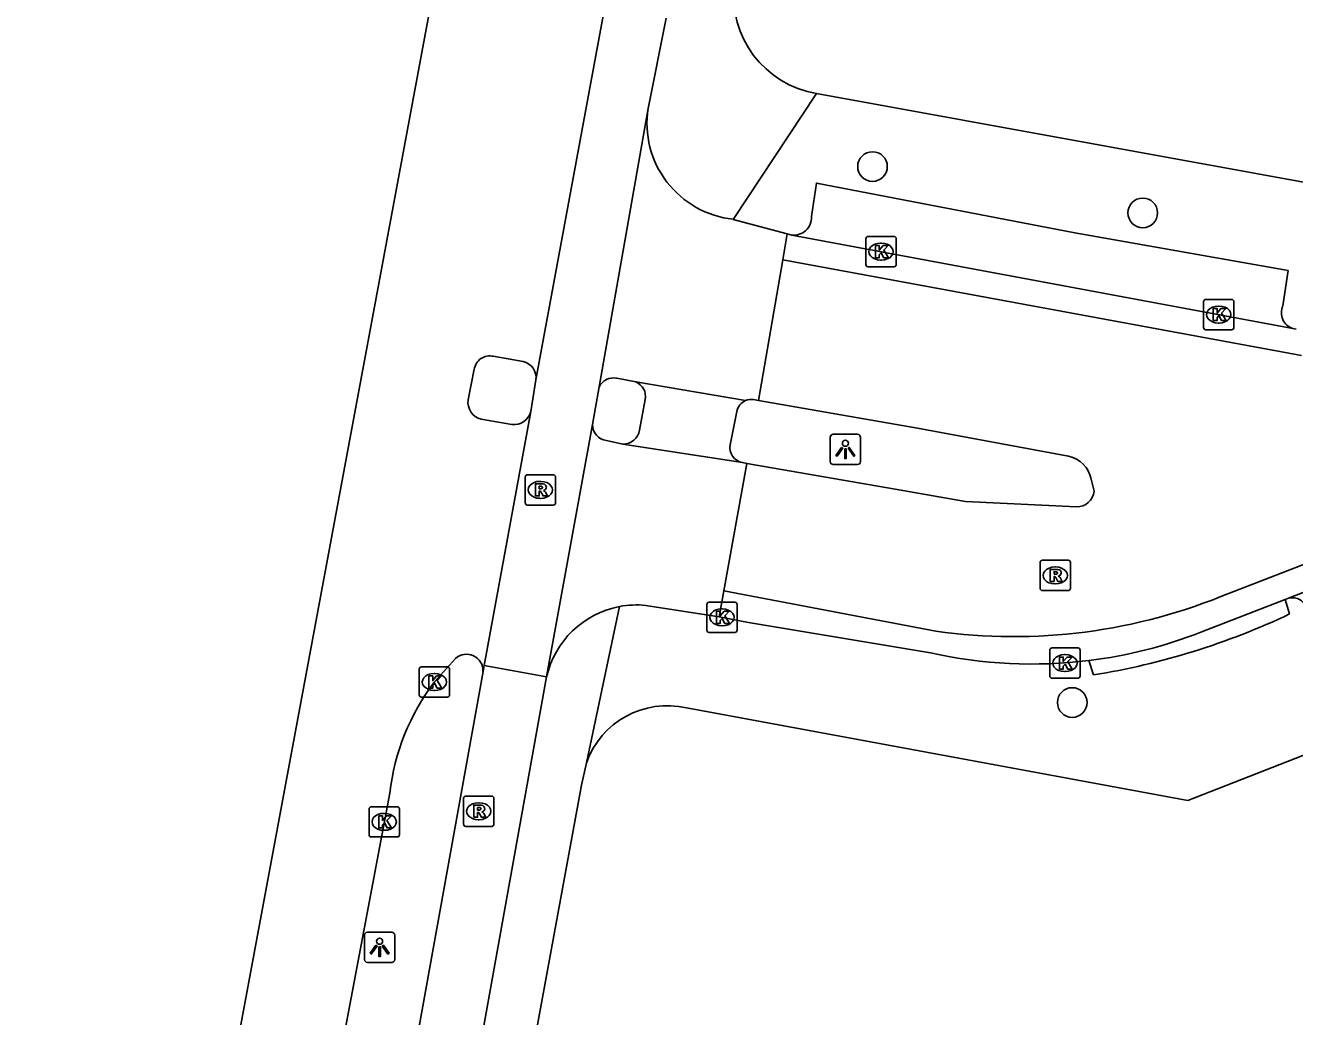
# Model space of a CAD drawing. Extents: x 161696 to 162377, y 380761 to 381673.
# Drawn here: x 161744.56 to 161786.45, y 381150.38 to 381183.08 of the extents above; entities that cross this region are included whole.
import ezdxf

# ---------------------------------------------------------------- set-up
doc = ezdxf.new("R2010")
doc.units = 0
for name, color, linetype in [('IMGEO_Boom', 7, 'Continuous'), ('IMGEO_Fietspad_gesloten', 7, 'Continuous'), ('IMGEO_Kolk', 7, 'Continuous'), ('IMGEO_Lichtpunt', 7, 'Continuous'), ('IMGEO_OVBaan_gesloten', 7, 'Continuous'), ('IMGEO_Rijbaan_lokaal_open', 7, 'Continuous'), ('IMGEO_Rijbaan_regionaal_gesloten', 7, 'Continuous'), ('IMGEO_Rioolput', 7, 'Continuous'), ('IMGEO_Voetpad_open', 7, 'Continuous')]:
    doc.layers.add(name, color=color, linetype=linetype)

msp = doc.modelspace()

# ---------------------------------------------------------------- linework, layer by layer
at = {"layer": 'IMGEO_Boom'}
for centre in [(161772.517, 381178.42), (161781.434, 381176.892), (161779.108, 381160.738)]:
    msp.add_circle(centre, 0.489, dxfattribs=at)
at = {"layer": 'IMGEO_Fietspad_gesloten'}
for points in [[(161765.71, 381183.313), (161765.11, 381180.339)], [(161761.24, 381170.338), (161761.411, 381171.382)], [(161763.502, 381171.15), (161763.275, 381169.907)], [(161756.827, 381146.025), (161759.664, 381161.765)], [(161761.764, 381161.581), (161759.699, 381161.956)], [(161758.366, 381142.727), (161761.764, 381161.581)]]:
    msp.add_lwpolyline(points, dxfattribs=at)
at = {"layer": 'IMGEO_Kolk'}
for p, q in [((161772.298, 381175.188), (161772.298, 381176.04)), ((161772.373, 381176.114), (161773.225, 381176.114)), ((161772.786, 381175.894), (161772.811, 381175.894)), ((161773.299, 381176.04), (161773.299, 381175.188)), ((161773.225, 381175.114), (161772.373, 381175.114)), ((161772.809, 381175.334), (161772.784, 381175.334)), ((161783.442, 381173.112), (161783.442, 381173.964)), ((161783.517, 381174.038), (161784.369, 381174.038)), ((161783.93, 381173.818), (161783.955, 381173.818)), ((161784.443, 381173.964), (161784.443, 381173.112)), ((161784.369, 381173.038), (161783.517, 381173.038)), ((161783.953, 381173.258), (161783.928, 381173.258)), ((161767.05, 381163.122), (161767.05, 381163.974)), ((161767.125, 381164.048), (161767.977, 381164.048)), ((161767.538, 381163.828), (161767.563, 381163.828)), ((161768.051, 381163.974), (161768.051, 381163.122)), ((161767.977, 381163.048), (161767.125, 381163.048)), ((161767.561, 381163.268), (161767.536, 381163.268)), ((161778.441, 381162.539), (161779.293, 381162.539)), ((161778.366, 381161.613), (161778.366, 381162.465)), ((161778.854, 381162.319), (161778.879, 381162.319)), ((161779.367, 381162.465), (161779.367, 381161.613)), ((161757.56, 381160.989), (161757.56, 381161.841)), ((161757.635, 381161.915), (161758.487, 381161.915)), ((161758.048, 381161.695), (161758.073, 381161.695)), ((161758.561, 381161.841), (161758.561, 381160.989)), ((161778.877, 381161.759), (161778.852, 381161.759)), ((161779.293, 381161.539), (161778.441, 381161.539)), ((161758.487, 381160.915), (161757.635, 381160.915)), ((161758.071, 381161.135), (161758.046, 381161.135)), ((161755.903, 381156.375), (161755.903, 381157.227)), ((161755.978, 381157.301), (161756.83, 381157.301)), ((161756.391, 381157.081), (161756.416, 381157.081)), ((161756.904, 381157.227), (161756.904, 381156.375)), ((161756.83, 381156.301), (161755.978, 381156.301)), ((161756.414, 381156.521), (161756.389, 381156.521))]:
    msp.add_line(p, q, dxfattribs=at)
for points in [[(161772.298, 381175.188), (161772.298, 381176.04)], [(161772.373, 381176.114), (161773.225, 381176.114)], [(161773.299, 381176.04), (161773.299, 381175.188)], [(161772.619, 381175.814), (161772.742, 381175.814), (161772.742, 381175.663), (161772.872, 381175.814), (161773.036, 381175.814), (161772.89, 381175.663), (161773.043, 381175.414), (161772.891, 381175.414), (161772.806, 381175.578), (161772.742, 381175.511), (161772.742, 381175.414), (161772.619, 381175.414), (161772.619, 381175.814)], [(161773.225, 381175.114), (161772.373, 381175.114)], [(161783.442, 381173.112), (161783.442, 381173.964)], [(161783.517, 381174.038), (161784.369, 381174.038)], [(161784.443, 381173.964), (161784.443, 381173.112)], [(161783.763, 381173.738), (161783.886, 381173.738), (161783.886, 381173.587), (161784.016, 381173.738), (161784.18, 381173.738), (161784.034, 381173.587), (161784.187, 381173.338), (161784.035, 381173.338), (161783.95, 381173.502), (161783.886, 381173.435), (161783.886, 381173.338), (161783.763, 381173.338), (161783.763, 381173.738)], [(161784.369, 381173.038), (161783.517, 381173.038)], [(161767.05, 381163.122), (161767.05, 381163.974)], [(161767.125, 381164.048), (161767.977, 381164.048)], [(161767.371, 381163.748), (161767.494, 381163.748), (161767.494, 381163.597), (161767.624, 381163.748), (161767.788, 381163.748), (161767.642, 381163.597), (161767.795, 381163.348), (161767.643, 381163.348), (161767.558, 381163.512), (161767.494, 381163.445), (161767.494, 381163.348), (161767.371, 381163.348), (161767.371, 381163.748)], [(161768.051, 381163.974), (161768.051, 381163.122)], [(161767.977, 381163.048), (161767.125, 381163.048)], [(161778.441, 381162.539), (161779.293, 381162.539)], [(161778.366, 381161.613), (161778.366, 381162.465)], [(161778.687, 381162.239), (161778.81, 381162.239), (161778.81, 381162.088), (161778.94, 381162.239), (161779.104, 381162.239), (161778.958, 381162.088), (161779.111, 381161.839), (161778.959, 381161.839), (161778.874, 381162.003), (161778.81, 381161.936), (161778.81, 381161.839), (161778.687, 381161.839), (161778.687, 381162.239)], [(161779.367, 381162.465), (161779.367, 381161.613)], [(161757.56, 381160.989), (161757.56, 381161.841)], [(161757.635, 381161.915), (161758.487, 381161.915)], [(161758.561, 381161.841), (161758.561, 381160.989)], [(161757.881, 381161.615), (161758.004, 381161.615), (161758.004, 381161.464), (161758.134, 381161.615), (161758.298, 381161.615), (161758.152, 381161.464), (161758.305, 381161.215), (161758.153, 381161.215), (161758.068, 381161.379), (161758.004, 381161.312), (161758.004, 381161.215), (161757.881, 381161.215), (161757.881, 381161.615)], [(161779.293, 381161.539), (161778.441, 381161.539)], [(161758.487, 381160.915), (161757.635, 381160.915)], [(161755.903, 381156.375), (161755.903, 381157.227)], [(161755.978, 381157.301), (161756.83, 381157.301)], [(161756.904, 381157.227), (161756.904, 381156.375)], [(161756.224, 381157.001), (161756.347, 381157.001), (161756.347, 381156.85), (161756.477, 381157.001), (161756.641, 381157.001), (161756.495, 381156.85), (161756.648, 381156.601), (161756.496, 381156.601), (161756.411, 381156.765), (161756.347, 381156.698), (161756.347, 381156.601), (161756.224, 381156.601), (161756.224, 381157.001)], [(161756.83, 381156.301), (161755.978, 381156.301)]]:
    msp.add_lwpolyline(points, dxfattribs=at)
for centre, start, end in [((161772.375, 381176.038), 91.552, 178.448), ((161772.375, 381176.038), 91.552, 178.448), ((161773.223, 381176.038), 1.552, 88.448), ((161773.223, 381176.038), 1.552, 88.448), ((161772.375, 381175.19), 181.552, 268.448), ((161772.375, 381175.19), 181.552, 268.448), ((161773.223, 381175.19), 271.552, 358.448), ((161773.223, 381175.19), 271.552, 358.448), ((161783.519, 381173.962), 91.552, 178.448), ((161783.519, 381173.962), 91.552, 178.448), ((161784.367, 381173.962), 1.552, 88.448), ((161784.367, 381173.962), 1.552, 88.448), ((161783.519, 381173.114), 181.552, 268.448), ((161783.519, 381173.114), 181.552, 268.448), ((161784.367, 381173.114), 271.552, 358.448), ((161784.367, 381173.114), 271.552, 358.448), ((161767.127, 381163.972), 91.552, 178.448), ((161767.127, 381163.972), 91.552, 178.448), ((161767.975, 381163.972), 1.552, 88.448), ((161767.975, 381163.972), 1.552, 88.448), ((161767.127, 381163.124), 181.552, 268.448), ((161767.127, 381163.124), 181.552, 268.448), ((161767.975, 381163.124), 271.552, 358.448), ((161767.975, 381163.124), 271.552, 358.448), ((161778.443, 381162.463), 91.552, 178.448), ((161778.443, 381162.463), 91.552, 178.448), ((161779.291, 381162.463), 1.552, 88.448), ((161779.291, 381162.463), 1.552, 88.448), ((161757.637, 381161.839), 91.552, 178.448), ((161757.637, 381161.839), 91.552, 178.448), ((161758.485, 381161.839), 1.552, 88.448), ((161758.485, 381161.839), 1.552, 88.448), ((161778.443, 381161.615), 181.552, 268.448), ((161778.443, 381161.615), 181.552, 268.448), ((161779.291, 381161.615), 271.552, 358.448), ((161779.291, 381161.615), 271.552, 358.448), ((161757.637, 381160.991), 181.552, 268.448), ((161757.637, 381160.991), 181.552, 268.448), ((161758.485, 381160.991), 271.552, 358.448), ((161758.485, 381160.991), 271.552, 358.448), ((161755.98, 381157.225), 91.552, 178.448), ((161755.98, 381157.225), 91.552, 178.448), ((161756.828, 381157.225), 1.552, 88.448), ((161756.828, 381157.225), 1.552, 88.448), ((161755.98, 381156.377), 181.552, 268.448), ((161755.98, 381156.377), 181.552, 268.448), ((161756.828, 381156.377), 271.552, 358.448), ((161756.828, 381156.377), 271.552, 358.448)]:
    msp.add_arc(centre, 0.0765, start, end, dxfattribs=at)
for centre, major_axis, ratio, start_param, end_param in [((161772.785, 381175.614), (-0.387, 0.002), 0.722429, 4.712389, 7.853982), ((161772.81, 381175.614), (-0.39, 0.002), 0.717154, 1.570796, 4.712389), ((161783.929, 381173.538), (-0.387, 0.002), 0.722429, 4.712389, 7.853982), ((161783.954, 381173.538), (-0.39, 0.002), 0.717154, 1.570796, 4.712389), ((161767.537, 381163.548), (-0.387, 0.002), 0.722429, 4.712389, 7.853982), ((161767.562, 381163.548), (-0.39, 0.002), 0.717154, 1.570796, 4.712389), ((161778.853, 381162.039), (-0.387, 0.002), 0.722429, 4.712389, 7.853982), ((161778.878, 381162.039), (-0.39, 0.002), 0.717154, 1.570796, 4.712389), ((161758.047, 381161.415), (-0.387, 0.002), 0.722429, 4.712389, 7.853982), ((161758.072, 381161.415), (-0.39, 0.002), 0.717154, 1.570796, 4.712389), ((161756.39, 381156.801), (-0.387, 0.002), 0.722429, 4.712389, 7.853982), ((161756.415, 381156.801), (-0.39, 0.002), 0.717154, 1.570796, 4.712389)]:
    msp.add_ellipse(centre, major_axis=major_axis, ratio=ratio, start_param=start_param, end_param=end_param, dxfattribs=at)
at = {"layer": 'IMGEO_Lichtpunt'}
for p, q in [((161771.124, 381169.492), (161771.124, 381168.685)), ((161771.124, 381169.492), (161771.124, 381168.685)), ((161772.026, 381169.587), (161771.218, 381169.587)), ((161772.026, 381169.587), (161771.218, 381169.587)), ((161772.12, 381168.685), (161772.12, 381169.492)), ((161772.12, 381168.685), (161772.12, 381169.492)), ((161771.218, 381168.591), (161772.026, 381168.591)), ((161771.218, 381168.591), (161772.026, 381168.591)), ((161755.754, 381153.064), (161755.754, 381152.257)), ((161755.754, 381153.064), (161755.754, 381152.257)), ((161756.656, 381153.159), (161755.848, 381153.159)), ((161756.656, 381153.159), (161755.848, 381153.159)), ((161756.75, 381152.257), (161756.75, 381153.064)), ((161756.75, 381152.257), (161756.75, 381153.064)), ((161755.848, 381152.163), (161756.656, 381152.163)), ((161755.848, 381152.163), (161756.656, 381152.163))]:
    msp.add_line(p, q, dxfattribs=at)
for points in [[(161771.498, 381169.156), (161771.537, 381169.128), (161771.349, 381168.866), (161771.311, 381168.893), (161771.498, 381169.156)], [(161771.6, 381169.108), (161771.647, 381169.108), (161771.647, 381168.786), (161771.6, 381168.786), (161771.6, 381169.108)], [(161771.71, 381169.128), (161771.748, 381169.155), (161771.935, 381168.893), (161771.896, 381168.865), (161771.71, 381169.128)], [(161756.128, 381152.728), (161756.167, 381152.7), (161755.979, 381152.438), (161755.941, 381152.465), (161756.128, 381152.728)], [(161756.23, 381152.68), (161756.277, 381152.68), (161756.277, 381152.358), (161756.23, 381152.358), (161756.23, 381152.68)], [(161756.34, 381152.7), (161756.378, 381152.727), (161756.565, 381152.465), (161756.526, 381152.437), (161756.34, 381152.7)]]:
    msp.add_lwpolyline(points, dxfattribs=at)
for centre in [(161771.623, 381169.29), (161756.253, 381152.862)]:
    msp.add_circle(centre, 0.0994, dxfattribs=at)
for centre, start, end in [((161771.218, 381169.492), 90, 180), ((161771.218, 381169.492), 90, 180), ((161772.026, 381169.492), 0, 90), ((161772.026, 381169.492), 0, 90), ((161771.218, 381168.685), 180, 270), ((161771.218, 381168.685), 180, 270), ((161772.026, 381168.685), 270, 0), ((161772.026, 381168.685), 270, 360), ((161755.848, 381153.064), 90, 180), ((161755.848, 381153.064), 90, 180), ((161756.656, 381153.064), 0, 90), ((161756.656, 381153.064), 0, 90), ((161755.848, 381152.257), 180, 270), ((161755.848, 381152.257), 180, 270), ((161756.656, 381152.257), 270, 0), ((161756.656, 381152.257), 270, 360)]:
    msp.add_arc(centre, 0.0946, start, end, dxfattribs=at)
at = {"layer": 'IMGEO_OVBaan_gesloten'}
msp.add_lwpolyline([(161780.667, 381305.843), (161744.563, 381111.938)], dxfattribs=at)
at = {"layer": 'IMGEO_Rijbaan_lokaal_open'}
for points in [[(161829.124, 381181.692), (161784.298, 381164.35)], [(161763.502, 381171.15), (161765.11, 381180.339)], [(161767.92, 381176.679), (161769.705, 381176.201)], [(161769.705, 381176.201), (161769.557, 381175.348)], [(161769.705, 381176.201), (161769.85, 381176.162)], [(161786.39, 381173.082), (161769.85, 381176.162)], [(161768.751, 381170.706), (161769.557, 381175.348)], [(161769.557, 381175.348), (161786.675, 381172.187)], [(161786.39, 381173.082), (161786.503, 381173.061)], [(161764.703, 381171.318), (161764.075, 381171.441)], [(161764.703, 381171.318), (161768.327, 381170.698)], [(161768.751, 381170.706), (161768.595, 381170.733)], [(161778.99, 381168.867), (161773.999, 381169.793), (161768.751, 381170.706)], [(161763.275, 381169.907), (161761.764, 381161.581)], [(161764.281, 381169.261), (161763.736, 381169.38)], [(161768.225, 381168.653), (161764.281, 381169.261)], [(161767.608, 381164.421), (161768.371, 381168.628)], [(161768.371, 381168.628), (161768.225, 381168.653)], [(161768.371, 381168.628), (161773.266, 381167.776), (161775.587, 381167.374), (161779.246, 381167.192)], [(161779.827, 381167.71), (161779.733, 381168.112)], [(161796.492, 381168.165), (161792.32, 381166.533), (161786.242, 381164.178)], [(161767.453, 381163.567), (161767.608, 381164.421)], [(161774.605, 381163.09), (161767.608, 381164.421)], [(161786.242, 381164.178), (161786.133, 381164.136)], [(161767.453, 381163.567), (161765.04, 381163.943)], [(161786.133, 381164.136), (161783.352, 381163.059)], [(161774.433, 381162.378), (161768.427, 381163.383), (161767.453, 381163.567)]]:
    msp.add_lwpolyline(points, dxfattribs=at)
for centre, radius, start, end in [((161768.271, 381179.858), 3.198, 171.3416, 263.6896), ((161763.98, 381170.917), 0.532, 79.768, 154.0798), ((161768.523, 381170.238), 0.5, 81.7641, 113.117), ((161763.804, 381169.904), 0.529, 179.7173, 262.6392), ((161778.777, 381167.915), 0.976, 11.6623, 77.4197), ((161779.255, 381167.766), 0.575, 269.0804, 354.3578), ((161777.167, 381181.294), 18.383, 261.9888, 292.824), ((161764.739, 381160.908), 3.05, 100.8081, 167.2524), ((161764.738, 381160.915), 3.043, 84.3016, 100.8142), ((161777.78, 381177.309), 15.301, 277.0509, 291.3571), ((161777.774, 381177.239), 15.232, 257.3296, 277.1043)]:
    msp.add_arc(centre, radius, start, end, dxfattribs=at)
at = {"layer": 'IMGEO_Rijbaan_regionaal_gesloten'}
for points in [[(161761.411, 381171.382), (161763.68, 381183.691)], [(161760.003, 381172.16), (161760.992, 381171.985)], [(161759.176, 381170.728), (161759.377, 381171.733)], [(161760.619, 381169.911), (161759.608, 381170.091)], [(161759.699, 381161.956), (161761.24, 381170.338)], [(161758.061, 381161.415), (161758.758, 381162.192)], [(161759.664, 381161.765), (161759.699, 381161.956)], [(161752.921, 381138.304), (161756.594, 381157.749)]]:
    msp.add_lwpolyline(points, dxfattribs=at)
for centre, radius, start, end in [((161759.886, 381171.659), 0.514, 76.8367, 171.7597), ((161760.878, 381171.459), 0.538, 351.7881, 77.7996), ((161759.727, 381170.637), 0.559, 170.612, 257.6765), ((161760.691, 381170.472), 0.566, 262.7316, 346.2933), ((161759.121, 381161.788), 0.543, 357.623, 131.9078), ((161763.934, 381156.938), 7.385, 142.6847, 173.6963)]:
    msp.add_arc(centre, radius, start, end, dxfattribs=at)
at = {"layer": 'IMGEO_Rioolput'}
for p, q in [((161761.057, 381167.328), (161761.057, 381168.18)), ((161761.132, 381168.254), (161761.984, 381168.254)), ((161761.545, 381168.034), (161761.57, 381168.034)), ((161762.058, 381168.18), (161762.058, 381167.328)), ((161761.984, 381167.254), (161761.132, 381167.254)), ((161761.568, 381167.474), (161761.543, 381167.474)), ((161778.122, 381165.431), (161778.974, 381165.431)), ((161778.047, 381164.505), (161778.047, 381165.357)), ((161778.535, 381165.211), (161778.56, 381165.211)), ((161779.048, 381165.357), (161779.048, 381164.505)), ((161778.558, 381164.651), (161778.533, 381164.651)), ((161778.974, 381164.431), (161778.122, 381164.431)), ((161759.023, 381156.726), (161759.023, 381157.578)), ((161759.098, 381157.652), (161759.95, 381157.652)), ((161760.024, 381157.578), (161760.024, 381156.726)), ((161759.511, 381157.432), (161759.536, 381157.432)), ((161759.95, 381156.652), (161759.098, 381156.652)), ((161759.534, 381156.872), (161759.509, 381156.872))]:
    msp.add_line(p, q, dxfattribs=at)
for points in [[(161761.057, 381167.328), (161761.057, 381168.18)], [(161761.132, 381168.254), (161761.984, 381168.254)], [(161761.646, 381167.952), (161761.394, 381167.954), (161761.394, 381167.554)], [(161762.058, 381168.18), (161762.058, 381167.328)], [(161761.394, 381167.554), (161761.518, 381167.554), (161761.518, 381167.716), (161761.529, 381167.716)], [(161761.572, 381167.873), (161761.518, 381167.873), (161761.518, 381167.792)], [(161761.518, 381167.792), (161761.57, 381167.792)], [(161761.576, 381167.687), (161761.647, 381167.554), (161761.787, 381167.554), (161761.722, 381167.68)], [(161761.984, 381167.254), (161761.132, 381167.254)], [(161778.122, 381165.431), (161778.974, 381165.431)], [(161778.047, 381164.505), (161778.047, 381165.357)], [(161778.636, 381165.129), (161778.384, 381165.131), (161778.384, 381164.731)], [(161778.562, 381165.05), (161778.508, 381165.05), (161778.508, 381164.969)], [(161779.048, 381165.357), (161779.048, 381164.505)], [(161778.384, 381164.731), (161778.508, 381164.731), (161778.508, 381164.893), (161778.519, 381164.893)], [(161778.508, 381164.969), (161778.56, 381164.969)], [(161778.566, 381164.864), (161778.637, 381164.731), (161778.777, 381164.731), (161778.712, 381164.857)], [(161778.974, 381164.431), (161778.122, 381164.431)], [(161759.023, 381156.726), (161759.023, 381157.578)], [(161759.098, 381157.652), (161759.95, 381157.652)], [(161760.024, 381157.578), (161760.024, 381156.726)], [(161759.612, 381157.35), (161759.36, 381157.352), (161759.36, 381156.952)], [(161759.36, 381156.952), (161759.484, 381156.952), (161759.484, 381157.114), (161759.495, 381157.114)], [(161759.538, 381157.271), (161759.484, 381157.271), (161759.484, 381157.19)], [(161759.484, 381157.19), (161759.536, 381157.19)], [(161759.542, 381157.085), (161759.613, 381156.952), (161759.753, 381156.952), (161759.688, 381157.078)], [(161759.95, 381156.652), (161759.098, 381156.652)]]:
    msp.add_lwpolyline(points, dxfattribs=at)
for centre, radius, start, end in [((161761.134, 381168.178), 0.0765, 91.552, 178.448), ((161761.134, 381168.178), 0.0765, 91.552, 178.448), ((161761.645, 381167.842), 0.109, 350.3612, 89.416), ((161761.982, 381168.178), 0.0765, 1.552, 88.448), ((161761.982, 381168.178), 0.0765, 1.552, 88.448), ((161761.528, 381167.663), 0.0533, 26.0293, 88.6989), ((161761.554, 381167.981), 0.19, 274.7715, 282.9687), ((161761.578, 381167.777), 0.0964, 77.0061, 93.1865), ((161761.592, 381167.834), 0.0378, 276.6634, 79.6772), ((161761.643, 381167.842), 0.112, 277.5842, 350.9817), ((161761.627, 381167.627), 0.108, 29.5134, 73.7905), ((161761.134, 381167.33), 0.0765, 181.552, 268.448), ((161761.134, 381167.33), 0.0765, 181.552, 268.448), ((161761.982, 381167.33), 0.0765, 271.552, 358.448), ((161761.982, 381167.33), 0.0765, 271.552, 358.448), ((161778.124, 381165.355), 0.0765, 91.552, 178.448), ((161778.124, 381165.355), 0.0765, 91.552, 178.448), ((161778.972, 381165.355), 0.0765, 1.552, 88.448), ((161778.972, 381165.355), 0.0765, 1.552, 88.448), ((161778.568, 381164.954), 0.0964, 77.0061, 93.1865), ((161778.582, 381165.011), 0.0378, 276.6634, 79.6772), ((161778.635, 381165.019), 0.109, 350.3612, 89.416), ((161778.633, 381165.019), 0.112, 277.5842, 350.9817), ((161778.518, 381164.84), 0.0533, 26.0293, 88.6989), ((161778.544, 381165.158), 0.19, 274.7715, 282.9687), ((161778.617, 381164.804), 0.108, 29.5134, 73.7905), ((161778.124, 381164.507), 0.0765, 181.552, 268.448), ((161778.124, 381164.507), 0.0765, 181.552, 268.448), ((161778.972, 381164.507), 0.0765, 271.552, 358.448), ((161778.972, 381164.507), 0.0765, 271.552, 358.448), ((161759.1, 381157.576), 0.0765, 91.552, 178.448), ((161759.1, 381157.576), 0.0765, 91.552, 178.448), ((161759.948, 381157.576), 0.0765, 1.552, 88.448), ((161759.948, 381157.576), 0.0765, 1.552, 88.448), ((161759.494, 381157.061), 0.0533, 26.0293, 88.6989), ((161759.52, 381157.379), 0.19, 274.7715, 282.9687), ((161759.544, 381157.175), 0.0964, 77.0061, 93.1865), ((161759.558, 381157.232), 0.0378, 276.6634, 79.6772), ((161759.611, 381157.24), 0.109, 350.3612, 89.416), ((161759.609, 381157.24), 0.112, 277.5842, 350.9817), ((161759.593, 381157.025), 0.108, 29.5134, 73.7905), ((161759.1, 381156.728), 0.0765, 181.552, 268.448), ((161759.1, 381156.728), 0.0765, 181.552, 268.448), ((161759.948, 381156.728), 0.0765, 271.552, 358.448), ((161759.948, 381156.728), 0.0765, 271.552, 358.448)]:
    msp.add_arc(centre, radius, start, end, dxfattribs=at)
for centre, major_axis, ratio, start_param, end_param in [((161761.544, 381167.754), (-0.387, 0.002), 0.722429, 4.712389, 7.853982), ((161761.569, 381167.754), (-0.39, 0.002), 0.717154, 1.570796, 4.712389), ((161778.534, 381164.931), (-0.387, 0.002), 0.722429, 4.712389, 7.853982), ((161778.559, 381164.931), (-0.39, 0.002), 0.717154, 1.570796, 4.712389), ((161759.51, 381157.152), (-0.387, 0.002), 0.722429, 4.712389, 7.853982), ((161759.535, 381157.152), (-0.39, 0.002), 0.717154, 1.570796, 4.712389)]:
    msp.add_ellipse(centre, major_axis=major_axis, ratio=ratio, start_param=start_param, end_param=end_param, dxfattribs=at)
at = {"layer": 'IMGEO_Voetpad_open'}
for points in [[(161856.733, 381203.329), (161790.007, 381177.307), (161770.674, 381180.834)], [(161770.674, 381180.834), (161767.92, 381176.679)], [(161770.502, 381176.769), (161770.664, 381177.875), (161779.199, 381176.239), (161786.23, 381174.986), (161786.058, 381173.82)], [(161766.378, 381160.559), (161766.802, 381160.481), (161782.92, 381157.51), (161830.972, 381176.303), (161833.302, 381175.355)], [(161764.829, 381169.718), (161765.018, 381170.74)], [(161768.041, 381170.339), (161767.821, 381169.244)], [(161764.167, 381163.904), (161763.075, 381158.749)], [(161786.133, 381164.136), (161786.281, 381163.659)], [(161779.806, 381161.647), (161779.658, 381162.124)], [(161757.191, 381111.169), (161759.617, 381137.351), (161759.702, 381140.521), (161762.918, 381158.007), (161763.075, 381158.749)]]:
    msp.add_lwpolyline(points, dxfattribs=at)
for centre, radius, start, end in [((161771.193, 381184.048), 3.255, 173.1648, 260.824), ((161769.923, 381176.738), 0.58, 262.8097, 3.0962), ((161786.545, 381173.595), 0.536, 155.2225, 253.2201), ((161764.508, 381170.837), 0.519, 349.2414, 67.9378), ((161768.526, 381170.246), 0.494, 113.7798, 169.1345), ((161764.282, 381169.817), 0.556, 269.9062, 349.7461), ((161768.324, 381169.154), 0.511, 169.8533, 258.8587), ((161786.37, 381163.693), 0.501, 13.0988, 104.7823), ((161775.905, 381185.627), 24.296, 279.2406, 295.283), ((161765.745, 381157.795), 2.835, 77.0992, 160.3451)]:
    msp.add_arc(centre, radius, start, end, dxfattribs=at)

doc.saveas('drawing.dxf')
